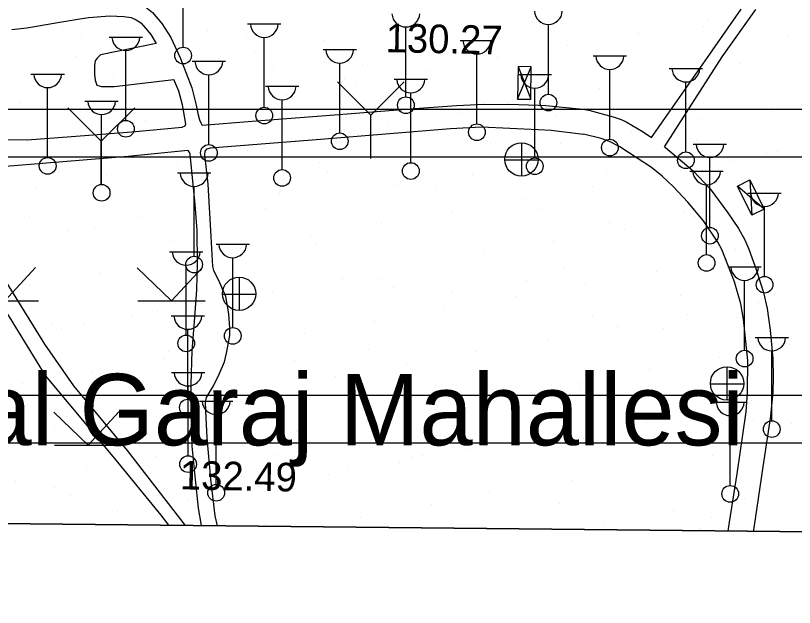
# Model space of a CAD drawing. Extents: x 417997 to 421451, y 4451742 to 4455216.
# Drawn here: x 419570.1 to 419733.5, y 4452223.3 to 4452347.6 of the extents above; entities that cross this region are included whole.
import ezdxf

# ---------------------------------------------------------------- set-up
doc = ezdxf.new("R2010")
doc.units = 0
for name, color, linetype in [('B_Sundurma', 7, 'Continuous'), ('Default', 7, 'Continuous'), ('O_Park_Bahce', 7, 'Continuous'), ('PAFTALAMA', 7, 'Continuous'), ('PL_AYA_REKREASYON_AL', 7, 'Continuous'), ('S_Cad_Sok_Lambasi', 7, 'Continuous'), ('S_Cayir', 7, 'Continuous'), ('S_Rogar_Kapagi', 7, 'Continuous'), ('S_Yangin_Vanasi', 7, 'Continuous'), ('SIT_TR_KULTUR', 7, 'Continuous'), ('SN_3_DERECE_KAYNAK_KORUMA', 7, 'Continuous'), ('SN_KULTUR_REKREASYON', 7, 'Continuous'), ('TR_PARKALANI', 7, 'Continuous'), ('Y_Bucak_Koy', 7, 'Continuous'), ('Y_Kot_Noktasi', 7, 'Continuous'), ('Y_Lejant', 7, 'Continuous')]:
    doc.layers.add(name, color=color, linetype=linetype)

# ---------------------------------------------------------------- blocks, each defined once
blk = doc.blocks.new('POINT_DISPLAY')
at = {"layer": 'Default'}
blk.add_line((0, 0), (0, 0), dxfattribs=at)

msp = doc.modelspace()

# ---------------------------------------------------------------- linework, layer by layer
at = {"layer": 'B_Sundurma'}
for p, q in [((419675.43, 4452330.04), (419678.26, 4452336.83)), ((419675.51, 4452336.86), (419678.18, 4452330)), ((419724.16, 4452313.06), (419724.58, 4452305.66)), ((419727.18, 4452306.94), (419721.56, 4452311.78))]:
    msp.add_line(p, q, dxfattribs=at)
for points in [[(419675.51, 4452336.86), (419675.43, 4452330.04), (419678.18, 4452330), (419678.26, 4452336.83)], [(419724.16, 4452313.06), (419727.18, 4452306.94), (419724.58, 4452305.66), (419721.56, 4452311.78)]]:
    msp.add_lwpolyline(points, close=True, dxfattribs=at)
at = {"layer": 'O_Park_Bahce'}
for points in [[(419595.66, 4452350.24), (419596.08, 4452350.09), (419597.39, 4452349.33), (419598.84, 4452348.22), (419600.76, 4452345.88), (419602.66, 4452342.97), (419604.72, 4452338.55), (419607.05, 4452332.38), (419607.96, 4452328.77), (419608.34, 4452327.03)], [(419703.51, 4452321.95), (419715.78, 4452339.45), (419722.34, 4452348.89)], [(419706.26, 4452320.02), (419718.36, 4452338.88), (419725.39, 4452348.84)], [(419569.29, 4452344.64), (419572.47, 4452345.01), (419578.49, 4452346.05), (419583.15, 4452346.84), (419585.39, 4452347.19), (419589.83, 4452347.5), (419592.78, 4452347.4), (419594.32, 4452347.15), (419595.39, 4452346.64), (419596.36, 4452346.02), (419597.37, 4452344.95), (419598.45, 4452343.61), (419599.56, 4452341.69)], [(419599.56, 4452341.69), (419587.9, 4452339.3), (419587.22, 4452338.6), (419586.81, 4452338.04), (419586.63, 4452337.05), (419586.66, 4452335.16), (419586.8, 4452334.01), (419587.16, 4452332.94), (419588.13, 4452332.66), (419590.74, 4452332.67), (419603.31, 4452334.12)], [(419551.71, 4452323.45), (419557.1, 4452321.94), (419559.15, 4452321.79), (419564.32, 4452321.55), (419572.48, 4452321.46), (419581.79, 4452322.21), (419594.48, 4452323.16), (419605.01, 4452324.12), (419605.68, 4452324.42), (419605.82, 4452324.84), (419605.1, 4452328.86), (419604.35, 4452331.66), (419603.31, 4452334.12)], [(419608.34, 4452327.03), (419608.67, 4452325.65), (419608.95, 4452325.06), (419609.17, 4452324.66), (419609.31, 4452324.59), (419619.74, 4452325.39), (419636.99, 4452326.76), (419653.81, 4452328.07), (419662.6, 4452328.69), (419666.99, 4452328.88), (419673.53, 4452328.95), (419679.82, 4452328.74)], [(419679.82, 4452328.74), (419679.82, 4452328.74)], [(419679.82, 4452328.74), (419679.83, 4452328.74)], [(419679.83, 4452328.74), (419681.36, 4452328.69), (419689.09, 4452327.89), (419690.4, 4452327.69)], [(419690.4, 4452327.69), (419695.5, 4452326.33), (419697.18, 4452325.75), (419698.21, 4452325.25), (419701.8, 4452323.15), (419703.51, 4452321.95)], [(419612.43, 4452240.46), (419611.99, 4452242.5), (419611.05, 4452250.24), (419610.27, 4452258.88), (419609.98, 4452264.54), (419609.96, 4452266.48), (419610.16, 4452267.39), (419610.53, 4452268.04), (419611.64, 4452269.85), (419612.83, 4452272.24), (419613.94, 4452274.86), (419614.35, 4452276.68), (419615.03, 4452280.42), (419615.06, 4452281.95), (419614.81, 4452284.92), (419614.17, 4452288.55), (419612.97, 4452291.42), (419611.66, 4452294.01), (419611.44, 4452294.85), (419611.12, 4452301.19), (419610.47, 4452312.19), (419609.79, 4452318.36), (419609.89, 4452319.09), (419610.26, 4452319.56), (419610.97, 4452319.8), (419634.07, 4452321.6), (419661.34, 4452323.86), (419667.85, 4452324.19), (419679.77, 4452323.63)], [(419679.77, 4452323.63), (419682.44, 4452323.5), (419689.27, 4452322.64)], [(419679.77, 4452323.63), (419679.77, 4452323.63)], [(419679.77, 4452323.63), (419679.77, 4452323.63)], [(419719.58, 4452239.33), (419719.86, 4452241.19), (419721.48, 4452251.37), (419723.38, 4452264.39), (419723.69, 4452268.47), (419723.71, 4452275.13), (419722.84, 4452283.85), (419722.3, 4452287.07), (419720.93, 4452291.64), (419718.27, 4452298.45), (419717.44, 4452300.01), (419714.45, 4452304.5), (419711.17, 4452308.38), (419708.15, 4452311.6), (419705.73, 4452313.85), (419703.49, 4452315.65), (419700.5, 4452317.64), (419696.91, 4452320.04), (419694.69, 4452321.12), (419692.99, 4452321.77), (419689.27, 4452322.64)], [(419609.06, 4452240.49), (419608.46, 4452244.12), (419607.82, 4452250.13), (419607.14, 4452257.15), (419606.91, 4452263.92), (419606.91, 4452270.16), (419607.11, 4452277.18), (419607.62, 4452283.33), (419608.11, 4452290.01), (419608.27, 4452295.6), (419608.15, 4452302.42), (419607.76, 4452307.92), (419606.72, 4452318.48), (419606.5, 4452318.93), (419606.39, 4452319.15), (419606.21, 4452319.21), (419593.63, 4452318), (419570.61, 4452316.1), (419566.98, 4452315.8)], [(419706.26, 4452320.02), (419706.46, 4452319.88), (419712.3, 4452314.97), (419715.81, 4452311.18), (419719.54, 4452306.18), (419721.75, 4452302.85), (419723.13, 4452300.46), (419723.96, 4452298.53), (419725.52, 4452294.23), (419727.01, 4452289.44), (419727.79, 4452286.09), (419728.4, 4452281.49), (419728.95, 4452275.53), (419729.03, 4452271.56), (419728.95, 4452268.53), (419728.46, 4452263.43), (419726.91, 4452252.82), (419725, 4452239.99), (419724.89, 4452239.27)], [(419554.77, 4452308.23), (419566.87, 4452293.62), (419576.12, 4452278.55), (419582.25, 4452269.82), (419593.49, 4452256.26), (419605.63, 4452240.53)], [(419602.23, 4452240.57), (419600.65, 4452242.68), (419590.94, 4452254.54), (419576.36, 4452271.99), (419568.79, 4452284.31), (419562.72, 4452293.44), (419555.37, 4452301.98)]]:
    msp.add_lwpolyline(points, dxfattribs=at)
at = {"layer": 'PAFTALAMA'}
msp.add_line((419108.72, 4452245.78), (421237.47, 4452223.29), dxfattribs=at)
msp.add_line((419108.72, 4452245.78), (421237.47, 4452223.29), dxfattribs=at)
at = {"layer": 'PL_AYA_REKREASYON_AL'}
msp.add_line((419108.72, 4452245.78), (419778.1, 4452238.71), dxfattribs=at)
msp.add_line((419108.72, 4452245.78), (419778.1, 4452238.71), dxfattribs=at)
at = {"layer": 'S_Cad_Sok_Lambasi'}
for p, q in [((419605.24, 4452340.92), (419605.24, 4452355.6)), ((419618.77, 4452345.81), (419625.77, 4452345.81)), ((419651.98, 4452330.5), (419651.98, 4452345.17)), ((419681.88, 4452331.04), (419681.88, 4452345.71)), ((419589.72, 4452343.05), (419596.72, 4452343.05)), ((419622.27, 4452328.31), (419622.27, 4452342.98)), ((419663.39, 4452342.32), (419670.39, 4452342.32)), ((419593.22, 4452325.55), (419593.22, 4452340.23)), ((419634.59, 4452340.42), (419641.59, 4452340.42)), ((419666.89, 4452324.82), (419666.89, 4452339.5)), ((419691.28, 4452339.1), (419698.28, 4452339.1)), ((419607.14, 4452337.97), (419614.14, 4452337.97)), ((419638.09, 4452322.92), (419638.09, 4452337.59)), ((419707.24, 4452336.44), (419714.24, 4452336.44)), ((419573.31, 4452335.26), (419580.31, 4452335.26)), ((419610.64, 4452320.47), (419610.64, 4452335.14)), ((419675.53, 4452335.18), (419682.53, 4452335.18)), ((419694.78, 4452321.6), (419694.78, 4452336.27)), ((419649.52, 4452334.18), (419656.52, 4452334.18)), ((419710.74, 4452318.94), (419710.74, 4452333.62)), ((419576.81, 4452317.76), (419576.81, 4452332.44)), ((419622.51, 4452332.72), (419629.51, 4452332.72)), ((419679.03, 4452317.68), (419679.03, 4452332.35)), ((419626.01, 4452315.22), (419626.01, 4452329.9)), ((419653.02, 4452316.68), (419653.02, 4452331.36)), ((419584.64, 4452329.6), (419591.64, 4452329.6)), ((419588.14, 4452312.1), (419588.14, 4452326.78)), ((419712.29, 4452320.59), (419719.29, 4452320.59)), ((419715.79, 4452303.09), (419715.79, 4452317.77)), ((419604.05, 4452314.53), (419611.05, 4452314.53)), ((419711.59, 4452314.88), (419718.59, 4452314.88)), ((419715.09, 4452297.38), (419715.09, 4452312.05)), ((419607.55, 4452297.03), (419607.55, 4452311.71)), ((419723.76, 4452310.31), (419730.76, 4452310.31)), ((419727.26, 4452292.81), (419727.26, 4452307.48)), ((419612.14, 4452299.56), (419619.14, 4452299.56)), ((419602.38, 4452297.98), (419609.38, 4452297.98)), ((419615.64, 4452282.06), (419615.64, 4452296.73)), ((419605.88, 4452280.48), (419605.88, 4452295.16)), ((419719.57, 4452294.79), (419726.57, 4452294.79)), ((419723.07, 4452277.29), (419723.07, 4452291.97)), ((419602.73, 4452284.52), (419609.73, 4452284.52)), ((419606.23, 4452267.02), (419606.23, 4452281.7)), ((419725.25, 4452279.98), (419732.25, 4452279.98)), ((419728.75, 4452262.48), (419728.75, 4452277.16)), ((419602.77, 4452272.63), (419609.77, 4452272.63)), ((419606.27, 4452255.13), (419606.27, 4452269.8)), ((419608.67, 4452266.62), (419615.67, 4452266.62)), ((419716.54, 4452266.39), (419723.54, 4452266.39)), ((419612.17, 4452249.12), (419612.17, 4452263.8)), ((419720.04, 4452248.89), (419720.04, 4452263.57))]:
    msp.add_line(p, q, dxfattribs=at)
for centre in [(419605.24, 4452339.17), (419651.98, 4452328.75), (419681.88, 4452329.29), (419622.27, 4452326.56), (419593.22, 4452323.8), (419666.89, 4452323.07), (419638.09, 4452321.17), (419610.64, 4452318.72), (419694.78, 4452319.85), (419710.74, 4452317.19), (419576.81, 4452316.01), (419679.03, 4452315.93), (419626.01, 4452313.47), (419653.02, 4452314.93), (419588.14, 4452310.35), (419715.79, 4452301.34), (419715.09, 4452295.63), (419607.55, 4452295.28), (419727.26, 4452291.06), (419615.64, 4452280.31), (419605.88, 4452278.73), (419723.07, 4452275.54), (419606.23, 4452265.27), (419728.75, 4452260.73), (419606.27, 4452253.38), (419612.17, 4452247.37), (419720.04, 4452247.14)]:
    msp.add_circle(centre, 1.75, dxfattribs=at)
for centre in [(419651.98, 4452348.1), (419681.88, 4452348.64), (419622.27, 4452345.91), (419593.22, 4452343.16), (419666.89, 4452342.42), (419638.09, 4452340.52), (419694.78, 4452339.2), (419610.64, 4452338.07), (419710.74, 4452336.55), (419576.81, 4452335.37), (419679.03, 4452335.28), (419653.02, 4452334.28), (419626.01, 4452332.83), (419588.14, 4452329.71), (419715.79, 4452320.7), (419607.55, 4452314.64), (419715.09, 4452314.98), (419727.26, 4452310.41), (419615.64, 4452299.66), (419605.88, 4452298.09), (419723.07, 4452294.9), (419606.23, 4452284.63), (419728.75, 4452280.09), (419606.27, 4452272.73), (419612.17, 4452266.73), (419720.04, 4452266.5)]:
    msp.add_arc(centre, 2.93, 183.298, 356.9072, dxfattribs=at)
at = {"layer": 'S_Cayir'}
for p, q in [((419567.8, 4452287.66), (419574.28, 4452294.7)), ((419602.8, 4452287.66), (419595.59, 4452294.63)), ((419602.8, 4452287.66), (419609.28, 4452294.7)), ((419560.73, 4452287.66), (419574.87, 4452287.66)), ((419595.73, 4452287.66), (419609.87, 4452287.66)), ((419585.3, 4452257.35), (419578.09, 4452264.32)), ((419585.3, 4452257.35), (419591.78, 4452264.39)), ((419578.23, 4452257.35), (419592.37, 4452257.35))]:
    msp.add_line(p, q, dxfattribs=at)
at = {"layer": 'S_Rogar_Kapagi'}
for p, q in [((419676.28, 4452313.83), (419676.28, 4452320.83)), ((419672.71, 4452317.29), (419679.71, 4452317.29)), ((419617.04, 4452285.62), (419617.04, 4452292.62)), ((419613.47, 4452289.09), (419620.47, 4452289.09)), ((419719.42, 4452266.81), (419719.42, 4452273.81)), ((419715.85, 4452270.27), (419722.85, 4452270.27))]:
    msp.add_line(p, q, dxfattribs=at)
for centre in [(419676.23, 4452317.36), (419616.99, 4452289.15), (419719.37, 4452270.34)]:
    msp.add_circle(centre, 3.5, dxfattribs=at)
at = {"layer": 'S_Yangin_Vanasi'}
for p, q in [((419644.61, 4452326.63), (419637.61, 4452333.63)), ((419644.61, 4452326.63), (419651.65, 4452333.63)), ((419588.04, 4452321.19), (419581.03, 4452328.19)), ((419588.04, 4452321.19), (419595.07, 4452328.19)), ((419644.61, 4452317.57), (419644.61, 4452326.63)), ((419588.04, 4452312.13), (419588.04, 4452321.19))]:
    msp.add_line(p, q, dxfattribs=at)
at = {"layer": 'SIT_TR_KULTUR'}
for p, q in [((419109.6, 4452327.89), (419793.58, 4452327.89)), ((419109.6, 4452327.89), (419793.58, 4452327.89)), ((419109.49, 4452317.89), (419798.71, 4452317.89)), ((419109.49, 4452317.89), (419798.71, 4452317.89)), ((419108.96, 4452267.89), (419801.75, 4452267.89)), ((419108.96, 4452267.89), (419801.75, 4452267.89)), ((419108.85, 4452257.89), (419798.66, 4452257.89)), ((419108.85, 4452257.89), (419798.66, 4452257.89))]:
    msp.add_line(p, q, dxfattribs=at)
at = {"layer": 'SN_3_DERECE_KAYNAK_KORUMA'}
msp.add_line((419108.72, 4452245.78), (420357.81, 4452232.59), dxfattribs=at)
msp.add_line((419108.72, 4452245.78), (420357.81, 4452232.59), dxfattribs=at)
at = {"layer": 'SN_KULTUR_REKREASYON'}
msp.add_line((419108.72, 4452245.78), (419792.68, 4452238.55), dxfattribs=at)
msp.add_line((419108.72, 4452245.78), (419792.68, 4452238.55), dxfattribs=at)
at = {"layer": 'Y_Lejant'}
msp.add_lwpolyline([(419138.44, 4455021.89), (421266.41, 4454999.4), (421237.47, 4452223.29), (419108.72, 4452245.78)], close=True, dxfattribs=at)

# ---------------------------------------------------------------- block references
at = {"layer": 'TR_PARKALANI', "xscale": 0.1, "yscale": 0.10000000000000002}
for p in [(419598.77, 4452346.2), (419598.77, 4452346.2), (419654.33, 4452346.91), (419654.33, 4452346.91), (419715.5, 4452346.47), (419715.5, 4452346.47), (419579.93, 4452344.7), (419579.93, 4452344.7), (419649.75, 4452345.03), (419649.75, 4452345.03), (419714.51, 4452345.2), (419714.51, 4452345.2), (419584, 4452343.59), (419584, 4452343.59), (419610.35, 4452344.42), (419610.35, 4452344.42), (419618.49, 4452342.95), (419618.49, 4452342.95), (419700.72, 4452343.87), (419700.72, 4452343.87), (419701.58, 4452343.56), (419701.58, 4452343.56), (419732, 4452343.27), (419732, 4452343.27), (419594.71, 4452342.1), (419594.71, 4452342.1), (419634.98, 4452342.43), (419634.98, 4452342.43), (419620.2, 4452339.82), (419620.2, 4452339.82), (419678.67, 4452341.23), (419678.67, 4452341.23), (419685.95, 4452341.26), (419685.95, 4452341.26), (419716.36, 4452340.96), (419716.36, 4452340.96), (419582.65, 4452338.99), (419582.65, 4452338.99), (419671.18, 4452338.66), (419671.18, 4452338.66), (419605.43, 4452337.22), (419605.43, 4452337.22), (419624.25, 4452336.89), (419624.25, 4452336.89), (419642.84, 4452337.27), (419642.84, 4452337.27), (419654.66, 4452336.6), (419654.66, 4452336.6), (419722.16, 4452337.49), (419722.16, 4452337.49), (419656.41, 4452336.05), (419656.41, 4452336.05), (419707.39, 4452334.89), (419707.39, 4452334.89), (419590.66, 4452334.62), (419590.66, 4452334.62), (419607, 4452333.31), (419607, 4452333.31), (419639.02, 4452334.28), (419639.02, 4452334.28), (419641.64, 4452333.45), (419641.64, 4452333.45), (419575.89, 4452332.01), (419575.89, 4452332.01), (419692.61, 4452332.28), (419692.61, 4452332.28), (419577.33, 4452329.93), (419577.33, 4452329.93), (419626.86, 4452330.84), (419626.86, 4452330.84), (419571.16, 4452329.35), (419571.16, 4452329.35), (419612.09, 4452328.24), (419612.09, 4452328.24), (419668.57, 4452329.07), (419668.57, 4452329.07), (419677.84, 4452329.68), (419677.84, 4452329.68), (419698.98, 4452328.79), (419698.98, 4452328.79), (419728.82, 4452328.51), (419728.82, 4452328.51), (419663.07, 4452327.07), (419663.07, 4452327.07), (419597.32, 4452325.64), (419597.32, 4452325.64), (419683.34, 4452326.47), (419683.34, 4452326.47), (419714.05, 4452325.91), (419714.05, 4452325.91), (419648.3, 4452324.47), (419648.3, 4452324.47), (419705.62, 4452324.68), (419705.62, 4452324.68), (419582.55, 4452323.03), (419582.55, 4452323.03), (419591.23, 4452322.4), (419591.23, 4452322.4), (419621.65, 4452322.12), (419621.65, 4452322.12), (419633.52, 4452321.86), (419633.52, 4452321.86), (419699.27, 4452323.3), (419699.27, 4452323.3), (419669.78, 4452320.72), (419669.78, 4452320.72), (419684.5, 4452320.7), (419684.5, 4452320.7), (419712.88, 4452321.26), (419712.88, 4452321.26), (419606.01, 4452319.8), (419606.01, 4452319.8), (419618.75, 4452319.26), (419618.75, 4452319.26), (419727.66, 4452318.65), (419727.66, 4452318.65), (419729.96, 4452319), (419729.96, 4452319), (419669.73, 4452318.09), (419669.73, 4452318.09), (419720.71, 4452316.93), (419720.71, 4452316.93), (419603.98, 4452316.66), (419603.98, 4452316.66), (419633.94, 4452316.75), (419633.94, 4452316.75), (419654.96, 4452315.49), (419654.96, 4452315.49), (419589.21, 4452314.05), (419589.21, 4452314.05), (419635.55, 4452314.59), (419635.55, 4452314.59), (419665.96, 4452314.3), (419665.96, 4452314.3), (419694.13, 4452315.04), (419694.13, 4452315.04), (419705.93, 4452314.32), (419705.93, 4452314.32), (419598.11, 4452312.79), (419598.11, 4452312.79), (419640.19, 4452312.88), (419640.19, 4452312.88), (419650.32, 4452311.98), (419650.32, 4452311.98), (419574.44, 4452311.45), (419574.44, 4452311.45), (419625.41, 4452310.28), (419625.41, 4452310.28), (419658.29, 4452311.08), (419658.29, 4452311.08), (419691.16, 4452311.72), (419691.16, 4452311.72), (419676.39, 4452309.11), (419676.39, 4452309.11), (419588.63, 4452307.63), (419588.63, 4452307.63), (419610.64, 4452307.68), (419610.64, 4452307.68), (419622.45, 4452307.11), (419622.45, 4452307.11), (419727.37, 4452307.95), (419727.37, 4452307.95), (419661.62, 4452306.51), (419661.62, 4452306.51), (419679.87, 4452306.77), (419679.87, 4452306.77), (419710.28, 4452306.49), (419710.28, 4452306.49), (419712.59, 4452305.34), (419712.59, 4452305.34), (419572.99, 4452305.31), (419572.99, 4452305.31), (419595.87, 4452305.07), (419595.87, 4452305.07), (419646.85, 4452303.91), (419646.85, 4452303.91), (419694.64, 4452304.17), (419694.64, 4452304.17), (419581.1, 4452302.47), (419581.1, 4452302.47), (419586.62, 4452303.15), (419586.62, 4452303.15), (419697.82, 4452302.74), (419697.82, 4452302.74), (419632.07, 4452301.3), (419632.07, 4452301.3), (419602.53, 4452300.1), (419602.53, 4452300.1), (419632.95, 4452299.81), (419632.95, 4452299.81), (419683.05, 4452300.13), (419683.05, 4452300.13), (419724.18, 4452298.96), (419724.18, 4452298.96), (419617.3, 4452298.7), (419617.3, 4452298.7), (419617.31, 4452297.5), (419617.31, 4452297.5), (419668.28, 4452297.53), (419668.28, 4452297.53), (419721.07, 4452298.48), (419721.07, 4452298.48), (419602.53, 4452296.09), (419602.53, 4452296.09), (419719.26, 4452296.36), (419719.26, 4452296.36), (419653.51, 4452294.93), (419653.51, 4452294.93), (419685.23, 4452294.52), (419685.23, 4452294.52), (419587.76, 4452293.49), (419587.76, 4452293.49), (419638.73, 4452292.32), (419638.73, 4452292.32), (419646.85, 4452292.29), (419646.85, 4452292.29), (419704.48, 4452293.76), (419704.48, 4452293.76), (419572.99, 4452290.88), (419572.99, 4452290.88), (419677.26, 4452292), (419677.26, 4452292), (419689.71, 4452291.15), (419689.71, 4452291.15), (419623.96, 4452289.72), (419623.96, 4452289.72), (419649.4, 4452290.56), (419649.4, 4452290.56), (419661.62, 4452289.68), (419661.62, 4452289.68), (419674.94, 4452288.55), (419674.94, 4452288.55), (419709.58, 4452288.84), (419709.58, 4452288.84), (419725.92, 4452287.38), (419725.92, 4452287.38), (419609.19, 4452287.11), (419609.19, 4452287.11), (419613.56, 4452286.6), (419613.56, 4452286.6), (419660.17, 4452285.95), (419660.17, 4452285.95), (419594.42, 4452284.51), (419594.42, 4452284.51), (419599.93, 4452285.33), (419599.93, 4452285.33), (419673.74, 4452284.88), (419673.74, 4452284.88), (419691.17, 4452284.47), (419691.17, 4452284.47), (419711.14, 4452284.78), (419711.14, 4452284.78), (419721.58, 4452284.19), (419721.58, 4452284.19), (419577.72, 4452282.63), (419577.72, 4452282.63), (419584.29, 4452283.01), (419584.29, 4452283.01), (419645.39, 4452283.34), (419645.39, 4452283.34), (419579.65, 4452281.9), (419579.65, 4452281.9), (419637.91, 4452280.92), (419637.91, 4452280.92), (419696.37, 4452282.18), (419696.37, 4452282.18), (419705.94, 4452281.87), (419705.94, 4452281.87), (419630.62, 4452280.74), (419630.62, 4452280.74), (419681.6, 4452279.57), (419681.6, 4452279.57), (419613.83, 4452277.8), (419613.83, 4452277.8), (419615.85, 4452278.13), (419615.85, 4452278.13), (419732.58, 4452278.4), (419732.58, 4452278.4), (419602.07, 4452276.95), (419602.07, 4452276.95), (419644.24, 4452277.51), (419644.24, 4452277.51), (419666.83, 4452276.97), (419666.83, 4452276.97), (419601.08, 4452275.53), (419601.08, 4452275.53), (419628.6, 4452275.19), (419628.6, 4452275.19), (419652.06, 4452274.36), (419652.06, 4452274.36), (419717.8, 4452275.8), (419717.8, 4452275.8), (419586.31, 4452272.92), (419586.31, 4452272.92), (419703.03, 4452273.2), (419703.03, 4452273.2), (419637.28, 4452271.76), (419637.28, 4452271.76), (419571.53, 4452270.32), (419571.53, 4452270.32), (419658.15, 4452269.98), (419658.15, 4452269.98), (419688.26, 4452270.59), (419688.26, 4452270.59), (419688.56, 4452269.7), (419688.56, 4452269.7), (419622.51, 4452269.15), (419622.51, 4452269.15), (419673.49, 4452267.99), (419673.49, 4452267.99), (419700.69, 4452268.33), (419700.69, 4452268.33), (419607.74, 4452266.55), (419607.74, 4452266.55), (419672.92, 4452267.38), (419672.92, 4452267.38), (419724.46, 4452266.82), (419724.46, 4452266.82), (419658.72, 4452265.38), (419658.72, 4452265.38), (419580.82, 4452263.31), (419580.82, 4452263.31), (419592.97, 4452263.94), (419592.97, 4452263.94), (419611.23, 4452263.03), (419611.23, 4452263.03), (419664.85, 4452264.36), (419664.85, 4452264.36), (419709.69, 4452264.22), (419709.69, 4452264.22), (419578.19, 4452261.34), (419578.19, 4452261.34), (419643.94, 4452262.78), (419643.94, 4452262.78), (419694.92, 4452261.61), (419694.92, 4452261.61), (419702.47, 4452262.17), (419702.47, 4452262.17), (419725.03, 4452262.65), (419725.03, 4452262.65), (419732.88, 4452261.89), (419732.88, 4452261.89), (419595.59, 4452260.71), (419595.59, 4452260.71), (419629.01, 4452260.4), (419629.01, 4452260.4), (419629.17, 4452260.17), (419629.17, 4452260.17), (419680.15, 4452259.01), (419680.15, 4452259.01), (419689.2, 4452258.68), (419689.2, 4452258.68), (419717.24, 4452259.57), (419717.24, 4452259.57), (419593.18, 4452256.44), (419593.18, 4452256.44), (419614.4, 4452257.57), (419614.4, 4452257.57), (419665.38, 4452256.4), (419665.38, 4452256.4), (419731.13, 4452257.84), (419731.13, 4452257.84), (419599.63, 4452254.96), (419599.63, 4452254.96), (419625.13, 4452255.5), (419625.13, 4452255.5), (419653.36, 4452254.72), (419653.36, 4452254.72), (419655.54, 4452255.21), (419655.54, 4452255.21), (419716.35, 4452255.24), (419716.35, 4452255.24), (419650.6, 4452253.8), (419650.6, 4452253.8), (419584.86, 4452252.36), (419584.86, 4452252.36), (419639.9, 4452252.89), (419639.9, 4452252.89), (419701.58, 4452252.63), (419701.58, 4452252.63), (419617.52, 4452250.76), (419617.52, 4452250.76), (419635.83, 4452251.19), (419635.83, 4452251.19), (419686.81, 4452250.03), (419686.81, 4452250.03), (419570.08, 4452249.75), (419570.08, 4452249.75), (419578.21, 4452248.54), (419578.21, 4452248.54), (419621.06, 4452248.59), (419621.06, 4452248.59), (419581.69, 4452246.8), (419581.69, 4452246.8), (419669.45, 4452247.68), (419669.45, 4452247.68), (419672.04, 4452247.42), (419672.04, 4452247.42), (419699.86, 4452247.4), (419699.86, 4452247.4), (419606.29, 4452245.98), (419606.29, 4452245.98), (419684.22, 4452245.08), (419684.22, 4452245.08), (419723.01, 4452246.26), (419723.01, 4452246.26), (419591.52, 4452243.38), (419591.52, 4452243.38), (419657.26, 4452244.82), (419657.26, 4452244.82), (419708.24, 4452243.65), (419708.24, 4452243.65), (419642.49, 4452242.21), (419642.49, 4452242.21), (419716.14, 4452242.13), (419716.14, 4452242.13), (419592.11, 4452241.01), (419592.11, 4452241.01), (419622.53, 4452240.73), (419622.53, 4452240.73), (419693.47, 4452241.05), (419693.47, 4452241.05), (419713.76, 4452239.87), (419713.76, 4452239.87)]:
    msp.add_blockref('POINT_DISPLAY', p, dxfattribs=at)

# ---------------------------------------------------------------- texts
at = {"layer": 'Y_Bucak_Koy'}
msp.add_text('Santral Garaj Mahallesi', height=15, dxfattribs=at).set_placement((419514.38, 4452257.34))
at = {"layer": 'Y_Kot_Noktasi'}
for s, p in [('130.27 ', (419647.69, 4452339.89)), ('132.49 ', (419604.51, 4452248.1))]:
    msp.add_text(s, height=6, rotation=358.8703, dxfattribs=at).set_placement(p)

doc.saveas('drawing.dxf')
